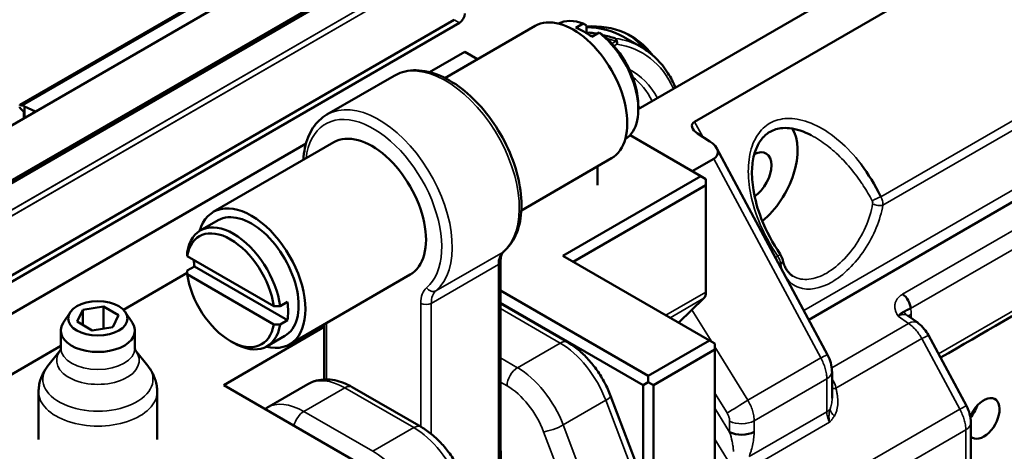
# Model space of a CAD drawing. Header units: millimetres. Extents: x 0 to 14369, y -869 to 2970.
# Tile 765 of 787: x 3794 to 3860, y 1942 to 1971. Entities that reach past the tile are written whole.
import ezdxf

# ---------------------------------------------------------------- set-up
doc = ezdxf.new("R2010")
doc.units = ezdxf.units.MM
doc.header["$LTSCALE"] = 10
doc.layers.add('Sichtbar (ISO)', color=7, linetype='Continuous', lineweight=50)
doc.layers.add('Sichtbar schmal (ISO)', color=7, linetype='Continuous', lineweight=35)

msp = doc.modelspace()

# ---------------------------------------------------------------- linework, layer by layer
at = {"layer": 'Sichtbar (ISO)'}
for p, q in [((3881.934, 2016.508), (3793.745, 1965.592)), ((3882.142, 2016.512), (3793.92, 1965.577)), ((3882.613, 2015.845), (3706.686, 1914.274)), ((3706.686, 1914.274), (3882.613, 2015.845)), ((3882.897, 2016.009), (3794.791, 1965.141)), ((3709.99, 1912.297), (3885.674, 2013.728)), ((3885.674, 2013.728), (3709.99, 1912.297)), ((3710.125, 1912.541), (3885.398, 2013.735)), ((3885.398, 2013.735), (3710.125, 1912.541)), ((3870.314, 1985.433), (3835.45, 1965.304)), ((3870.314, 1982.38), (3839.249, 1964.445)), ((3781.321, 1947.239), (3823.04, 1971.326)), ((3781.674, 1947.035), (3823.394, 1971.122)), ((3831.738, 1971.071), (3831.243, 1970.785)), ((3828.491, 1970.907), (3822.411, 1967.397)), ((3831.95, 1970.422), (3831.95, 1970.944)), ((3832.303, 1970.172), (3832.798, 1970.458)), ((3835.662, 1969.468), (3834.46, 1970.162)), ((3835.662, 1969.468), (3834.46, 1970.162)), ((3821.376, 1967.793), (3823.747, 1969.162)), ((3823.747, 1969.162), (3824.608, 1968.666)), ((3818.975, 1967.549), (3814.449, 1964.937)), ((3794.049, 1965.077), (3793.777, 1965.341)), ((3793.782, 1965.59), (3793.92, 1965.52)), ((3793.92, 1965.577), (3793.92, 1965.52)), ((3793.92, 1965.577), (3794.049, 1965.488)), ((3794.005, 1964.687), (3794.005, 1965.12)), ((3794.049, 1965.488), (3794.049, 1965.077)), ((3794.791, 1965.141), (3794.049, 1965.488)), ((3794.049, 1964.712), (3794.049, 1965.077)), ((3835.45, 1965.549), (3835.45, 1965.304)), ((3840.262, 1963.131), (3839.435, 1963.661)), ((3814.914, 1963.069), (3806.783, 1958.374)), ((3839.657, 1960.793), (3834.89, 1963.546)), ((3782.028, 1945.076), (3813.037, 1962.979)), ((3848.213, 1948.755), (3840.739, 1962.657)), ((3846.949, 1951.107), (3867.454, 1962.956)), ((3833.641, 1961.987), (3827.561, 1958.477)), ((3839.092, 1961.12), (3840.539, 1961.956)), ((3832.697, 1960.181), (3832.697, 1961.443)), ((3839.657, 1960.793), (3830.359, 1955.425)), ((3840.011, 1960.589), (3839.657, 1960.793)), ((3840.011, 1960.589), (3840.011, 1960.181)), ((3840.011, 1960.181), (3831.066, 1955.017)), ((3840.011, 1952.972), (3840.011, 1960.181)), ((3805.906, 1957.117), (3807.108, 1957.811)), ((3805.021, 1955.397), (3810.866, 1952.023)), ((3826.157, 1929.234), (3826.157, 1955.031)), ((3840.258, 1949.709), (3830.359, 1955.425)), ((3805.513, 1954.705), (3805.018, 1954.419)), ((3805.513, 1954.705), (3811.788, 1951.082)), ((3805.02, 1954.268), (3800.721, 1951.786)), ((3805.021, 1954.172), (3810.866, 1950.798)), ((3820.064, 1954.149), (3811.933, 1949.454)), ((3851.758, 1953.886), (3851.758, 1953.886)), ((3836.122, 1947.321), (3826.157, 1953.074)), ((3838.172, 1950.931), (3839.869, 1952.564)), ((3853.626, 1952.454), (3853.624, 1952.452)), ((3797.978, 1951.789), (3797.604, 1950.984)), ((3799.372, 1952.004), (3797.978, 1951.789)), ((3797.978, 1951.789), (3797.978, 1950.768)), ((3799.372, 1952.004), (3800.393, 1951.415)), ((3799.372, 1950.51), (3799.372, 1952.004)), ((3811.788, 1952.307), (3811.293, 1952.021)), ((3835.768, 1946.709), (3826.157, 1952.258)), ((3830.676, 1949.591), (3826.157, 1952.2)), ((3848.432, 1951.964), (3848.432, 1951.964)), ((3848.785, 1952.168), (3848.785, 1952.168)), ((3797.128, 1951.608), (3796.66, 1950.893)), ((3800.019, 1950.61), (3800.393, 1951.415)), ((3800.869, 1951.608), (3801.337, 1950.893)), ((3811.293, 1950.796), (3811.788, 1951.082)), ((3854.314, 1950.892), (3853.594, 1951.399)), ((3796.499, 1949.202), (3796.499, 1950.383)), ((3798.625, 1950.394), (3797.604, 1950.984)), ((3798.625, 1950.394), (3800.019, 1950.61)), ((3801.499, 1949.202), (3801.499, 1950.383)), ((3807.484, 1946.709), (3814.267, 1950.625)), ((3814.267, 1947.091), (3814.267, 1950.802)), ((3810.406, 1949.323), (3811.608, 1950.017)), ((3857.586, 1945.31), (3855.03, 1950.064)), ((3796.499, 1949.348), (3786.271, 1943.443)), ((3807.944, 1949.668), (3808.156, 1949.546)), ((3840.258, 1949.709), (3836.122, 1947.321)), ((3840.612, 1949.097), (3836.475, 1946.709)), ((3840.612, 1949.505), (3840.258, 1949.709)), ((3840.612, 1949.097), (3840.612, 1949.505)), ((3840.612, 1949.097), (3840.612, 1937.488)), ((3796.464, 1949.029), (3795.635, 1948.007)), ((3801.533, 1949.029), (3802.363, 1948.007)), ((3836.122, 1947.321), (3836.122, 1946.913)), ((3848.513, 1947.625), (3848.513, 1945.819)), ((3807.484, 1946.709), (3821.272, 1938.748)), ((3813.151, 1946.773), (3810.393, 1945.18)), ((3820.801, 1943.89), (3816.151, 1946.574)), ((3836.122, 1946.913), (3835.768, 1946.709)), ((3835.768, 1935.099), (3835.768, 1946.709)), ((3836.475, 1946.709), (3836.122, 1946.913)), ((3836.475, 1935.099), (3836.475, 1946.709)), ((3794.999, 1943.034), (3794.999, 1946.256)), ((3802.999, 1943.034), (3802.999, 1946.256)), ((3835.29, 1941.484), (3833.576, 1945.993)), ((3848.517, 1945.819), (3848.517, 1945.819)), ((3848.168, 1944.919), (3848.168, 1944.919)), ((3848.191, 1944.648), (3848.192, 1944.648)), ((3848.311, 1944.719), (3848.313, 1944.72)), ((3848.324, 1944.837), (3848.323, 1944.837)), ((3857.886, 1944.179), (3857.886, 1925.919))]:
    msp.add_line(p, q, dxfattribs=at)
for centre, major_axis, ratio, start_param, end_param in [((3823.394, 1971.53), (-0.25, -0.433), 0.57735, 0.785398, 2.356194), ((3831.066, 1966.447), (2.575, -4.46), 0.57735, 0, 3.141593), ((3832.268, 1967.141), (-2.25, 3.897), 0.57735, 5.665235, 6.260422), ((3827.813, 1957.833), (7.15, 12.384), 0.57735, 6.049003, 6.647126), ((3831.773, 1966.856), (-2.25, 3.897), 0.57735, 5.330339, 5.665235), ((3827.46, 1958.038), (7, 12.124), 0.57735, 0, 0.31463), ((3827.46, 1958.038), (7, 12.124), 0.57735, 0, 0.31463), ((3832.268, 1967.141), (2.25, -3.897), 0.57735, 0.022763, 2.188746), ((3832.48, 1967.264), (-2.1, 3.637), 0.57735, 3.926991, 5.318253), ((3827.46, 1958.038), (7.15, 12.384), 0.57735, 6.074322, 6.258459), ((3793.791, 1965.503), (0.0439, -0.09), 0.524987, 2.532461, 3.963631), ((3793.791, 1965.411), (0.0439, -0.09), 0.524987, 3.963631, 5.316261), ((3827.354, 1957.282), (6.125, 10.609), 0.57735, 5.839067, 5.861187), ((3840.028, 1963.971), (-0.952, 0.271), 0.533749, 5.805365, 7.340333), ((3817.489, 1958.609), (2.575, -4.46), 0.57735, 0, 3.141593), ((3843.193, 1960.793), (2.125, 3.681), 0.57735, 4.134417, 6.003017), ((3839.371, 1962.667), (1.428, -0.406), 0.533749, 5.805365, 7.339938), ((3843.193, 1960.793), (0.875, 1.516), 0.57735, 4.00677, 7.003697), ((3846.234, 1958.95), (4.345, -7.526), 0.577262, 1.563919, 1.563936), ((3809.358, 1953.914), (-2.575, 4.46), 0.57735, 2.633266, 6.791512), ((3809.358, 1953.914), (2.25, -3.897), 0.57735, 0, 3.141593), ((3808.156, 1953.22), (-2.25, 3.897), 0.57735, 4.094439, 6.901135), ((3807.944, 1953.098), (-2.1, 3.637), 0.57735, 4.106525, 6.889049), ((3808.651, 1953.506), (-2.25, 3.897), 0.57735, 0.840982, 0.952846), ((3844.696, 1955.054), (0.488, 0.107), 0.689612, 0, 0.019306), ((3807.944, 1953.098), (2.1, -3.637), 0.57735, 4.106525, 6.889049), ((3839.304, 1953.381), (0.5, -0.866), 0.57735, 0.141897, 0.785398), ((3853.245, 1952.192), (-0.4, 0.693), 0.57735, 3.927022, 5.445427), ((3808.651, 1953.506), (2.25, -3.897), 0.57735, 0.61795, 0.952846), ((3798.999, 1950.383), (-2.5, 0), 0.57735, 5.921818, 9.786145), ((3808.156, 1953.22), (2.25, -3.897), 0.57735, 5.497787, 6.901135), ((3838.738, 1950.115), (-0.5, 0.866), 0.57735, 0.141897, 0.168599), ((3853.622, 1949.911), (0.691, 0.981), 0.575771, 6.281429, 6.283185), ((3847.156, 1948.187), (1.057, 0.568), 0.021381, 6.280345, 6.283185), ((3858.749, 1944.463), (-0.75, -1.299), 0.57735, 6.118366, 11.235739), ((3856.529, 1944.742), (1.057, 0.568), 0.021381, 6.280345, 6.283185), ((3857.335, 1945.28), (0.75, 1.299), 0.57735, 4.438493, 5.052226), ((3842.41, 1944.055), (-1.2, 0), 0.57735, 0.837758, 2.356194), ((3824.419, 1943.014), (-1.25, 2.165), 0.57735, 3.741483, 4.112499)]:
    msp.add_ellipse(centre, major_axis=major_axis, ratio=ratio, start_param=start_param, end_param=end_param, dxfattribs=at)
msp.add_ellipse((3798.999, 1951.199), major_axis=(-2, 0), ratio=0.57735, dxfattribs=at)
for points, knots in [([(3831.95, 1970.944), (3831.926, 1970.958), (3831.903, 1970.972), (3831.879, 1970.986), (3831.856, 1971), (3831.832, 1971.014), (3831.808, 1971.029), (3831.785, 1971.043), (3831.761, 1971.057), (3831.738, 1971.071)], [0, 0, 0, 0, 0.333333, 0.333333, 0.333333, 0.666667, 0.666667, 0.666667, 1, 1, 1, 1]), ([(3832.661, 1970.379), (3832.624, 1970.386), (3832.442, 1970.42), (3832.261, 1970.448), (3832.118, 1970.468)], [0.3059293, 0.3059293, 0.3059293, 0.3059293, 0.3333333, 0.443655, 0.443655, 0.443655, 0.443655]), ([(3832.798, 1970.458), (3832.822, 1970.444), (3832.845, 1970.43), (3832.869, 1970.416), (3832.893, 1970.402), (3832.916, 1970.388), (3832.94, 1970.374), (3832.963, 1970.36), (3832.987, 1970.346), (3833.01, 1970.332)], [0, 0, 0, 0, 0.333333, 0.333333, 0.333333, 0.666667, 0.666667, 0.666667, 1, 1, 1, 1]), ([(3837.957, 1966.752), (3837.809, 1967.1), (3837.639, 1967.426), (3837.212, 1968.097), (3836.944, 1968.43), (3836.346, 1969.012), (3836.017, 1969.263), (3835.662, 1969.468)], [0.3737815, 0.3737815, 0.3737815, 0.3737815, 0.4933285, 0.4933285, 0.6393633, 0.6393633, 0.7853982, 0.7853982, 0.7853982, 0.7853982]), ([(3837.957, 1966.752), (3837.809, 1967.1), (3837.639, 1967.426), (3837.212, 1968.097), (3836.944, 1968.43), (3836.346, 1969.012), (3836.017, 1969.263), (3835.662, 1969.468)], [0.3737815, 0.3737815, 0.3737815, 0.3737815, 0.4933285, 0.4933285, 0.6393633, 0.6393633, 0.7853982, 0.7853982, 0.7853982, 0.7853982]), ([(3826.374, 1955.707), (3826.709, 1955.993), (3826.978, 1956.363), (3827.386, 1957.258), (3827.512, 1957.796), (3827.599, 1958.987), (3827.551, 1959.647), (3827.286, 1961.003), (3827.067, 1961.7), (3826.485, 1963.059), (3826.122, 1963.721), (3825.289, 1964.949), (3824.818, 1965.515), (3823.808, 1966.497), (3823.27, 1966.913), (3822.171, 1967.546), (3821.611, 1967.764), (3820.534, 1967.956), (3820.015, 1967.939), (3819.342, 1967.734), (3819.153, 1967.652), (3818.975, 1967.549)], [0.891123, 0.891123, 0.891123, 0.891123, 1.176003, 1.176003, 1.489603, 1.489603, 1.820717, 1.820717, 2.152191, 2.152191, 2.481824, 2.481824, 2.81123, 2.81123, 3.142186, 3.142186, 3.474205, 3.474205, 3.793501, 3.793501, 3.926991, 3.926991, 3.926991, 3.926991]), ([(3814.449, 1964.937), (3814.074, 1964.72), (3813.754, 1964.411), (3813.25, 1963.646), (3813.07, 1963.187), (3812.912, 1962.427), (3812.878, 1962.161), (3812.863, 1961.885)], [3.9269908, 3.9269908, 3.9269908, 3.9269908, 4.2084158, 4.2084158, 4.5014302, 4.5014302, 4.649482, 4.649482, 4.649482, 4.649482]), ([(3847.108, 1963.542), (3846.628, 1963.792), (3846.119, 1963.967), (3845.442, 1964.036), (3845.249, 1964.035), (3844.763, 1963.975), (3844.481, 1963.876), (3844.017, 1963.576), (3843.824, 1963.381), (3843.508, 1962.916), (3843.383, 1962.639), (3843.196, 1962.011), (3843.141, 1961.649), (3843.099, 1960.809), (3843.135, 1960.319), (3843.319, 1959.193), (3843.503, 1958.547), (3844.069, 1957.087), (3844.504, 1956.272), (3845.018, 1955.53)], [0, 0, 0, 0, 0.175227, 0.175227, 0.246074, 0.246074, 0.362692, 0.362692, 0.468524, 0.468524, 0.575818, 0.575818, 0.696319, 0.696319, 0.849144, 0.849144, 1.050526, 1.050526, 1.321971, 1.321971, 1.321971, 1.321971]), ([(3851.805, 1959.403), (3851.395, 1960.218), (3850.948, 1960.96), (3850.47, 1961.593), (3850.456, 1961.612)], [0, 0, 0, 0, 0.09090909, 0.09365927, 0.09365927, 0.09365927, 0.09365927]), ([(3826.157, 1955.031), (3826.157, 1955.104), (3826.161, 1955.173), (3826.177, 1955.298), (3826.189, 1955.356), (3826.217, 1955.458), (3826.234, 1955.503), (3826.271, 1955.581), (3826.291, 1955.613), (3826.332, 1955.667), (3826.352, 1955.689), (3826.374, 1955.707)], [1.5707963, 1.5707963, 1.5707963, 1.5707963, 1.7067311, 1.7067311, 1.8426659, 1.8426659, 1.9786006, 1.9786006, 2.1145354, 2.1145354, 2.2504701, 2.2504701, 2.2504701, 2.2504701]), ([(3805.021, 1955.397), (3805.021, 1955.425), (3805.021, 1955.452), (3805.02, 1955.479), (3805.02, 1955.507), (3805.02, 1955.534), (3805.019, 1955.562), (3805.019, 1955.589), (3805.018, 1955.617), (3805.018, 1955.644)], [0, 0, 0, 0, 0.333333, 0.333333, 0.333333, 0.666667, 0.666667, 0.666667, 1, 1, 1, 1]), ([(3845.017, 1955.522), (3845.035, 1955.495), (3845.052, 1955.468), (3845.102, 1955.383), (3845.131, 1955.324), (3845.164, 1955.232), (3845.174, 1955.2), (3845.181, 1955.167)], [0.00072297, 0.00072297, 0.00072297, 0.00072297, 0.0104236, 0.0104236, 0.03051714, 0.03051714, 0.04091331, 0.04091331, 0.04091331, 0.04091331]), ([(3845.852, 1954.069), (3845.79, 1954.108), (3845.732, 1954.153), (3845.622, 1954.257), (3845.57, 1954.315), (3845.472, 1954.445), (3845.426, 1954.517), (3845.342, 1954.677), (3845.304, 1954.764), (3845.237, 1954.952), (3845.208, 1955.053), (3845.185, 1955.161)], [2.3814286, 2.3814286, 2.3814286, 2.3814286, 2.4893782, 2.4893782, 2.5973278, 2.5973278, 2.7052773, 2.7052773, 2.8132269, 2.8132269, 2.9211765, 2.9211765, 2.9211765, 2.9211765]), ([(3805.018, 1954.419), (3805.018, 1954.392), (3805.019, 1954.364), (3805.019, 1954.337), (3805.02, 1954.31), (3805.02, 1954.282), (3805.02, 1954.255), (3805.021, 1954.227), (3805.021, 1954.2), (3805.021, 1954.172)], [0, 0, 0, 0, 0.333333, 0.333333, 0.333333, 0.666667, 0.666667, 0.666667, 1, 1, 1, 1]), ([(3811.293, 1952.021), (3811.246, 1952.021), (3811.198, 1952.022), (3811.151, 1952.022), (3811.103, 1952.022), (3811.056, 1952.022), (3811.008, 1952.022), (3810.961, 1952.023), (3810.913, 1952.023), (3810.866, 1952.023)], [0, 0, 0, 0, 0.333333, 0.333333, 0.333333, 0.666667, 0.666667, 0.666667, 1, 1, 1, 1]), ([(3853.81, 1951.865), (3853.802, 1951.862), (3853.794, 1951.859), (3853.787, 1951.856), (3853.78, 1951.853), (3853.773, 1951.851), (3853.765, 1951.847), (3853.753, 1951.843), (3853.738, 1951.836), (3853.724, 1951.831), (3853.718, 1951.829), (3853.713, 1951.826), (3853.708, 1951.824), (3853.701, 1951.821), (3853.693, 1951.818), (3853.687, 1951.815), (3853.675, 1951.811), (3853.665, 1951.806), (3853.653, 1951.801), (3853.642, 1951.797), (3853.63, 1951.792), (3853.619, 1951.786), (3853.61, 1951.782), (3853.601, 1951.778), (3853.593, 1951.775), (3853.583, 1951.77), (3853.573, 1951.766), (3853.564, 1951.762), (3853.556, 1951.758), (3853.549, 1951.754), (3853.541, 1951.751), (3853.526, 1951.743), (3853.511, 1951.735), (3853.497, 1951.728), (3853.488, 1951.723), (3853.479, 1951.718), (3853.47, 1951.713), (3853.466, 1951.71), (3853.463, 1951.708), (3853.459, 1951.706), (3853.447, 1951.699), (3853.436, 1951.692), (3853.424, 1951.685), (3853.418, 1951.681), (3853.412, 1951.677), (3853.406, 1951.674), (3853.401, 1951.671), (3853.395, 1951.668), (3853.39, 1951.665), (3853.382, 1951.66), (3853.375, 1951.656), (3853.373, 1951.655), (3853.372, 1951.654), (3853.372, 1951.654), (3853.372, 1951.654)], [0, 0, 0, 0, 0.0494052, 0.0494052, 0.0494052, 0.0986317, 0.0986317, 0.0986317, 0.1679887, 0.1679887, 0.1679887, 0.1950263, 0.1950263, 0.1950263, 0.2371803, 0.2371803, 0.2371803, 0.3063776, 0.3063776, 0.3063776, 0.3624251, 0.3624251, 0.3624251, 0.4046223, 0.4046223, 0.4046223, 0.4566903, 0.4566903, 0.4566903, 0.5038996, 0.5038996, 0.5038996, 0.6042093, 0.6042093, 0.6042093, 0.6747043, 0.6747043, 0.6747043, 0.7051915, 0.7051915, 0.7051915, 0.8067658, 0.8067658, 0.8067658, 0.8615788, 0.8615788, 0.8615788, 0.9085324, 0.9085324, 0.9085324, 0.9804108, 0.9804108, 0.9804108, 0.9883136, 0.9883136, 0.9883136, 0.9883136]), ([(3853.372, 1951.654), (3853.369, 1951.653), (3853.362, 1951.65), (3853.352, 1951.646), (3853.332, 1951.636), (3853.311, 1951.625), (3853.29, 1951.613), (3853.244, 1951.586), (3853.195, 1951.554), (3853.144, 1951.518), (3853.089, 1951.47), (3853.061, 1951.443), (3853.033, 1951.415), (3853.004, 1951.384), (3852.99, 1951.368), (3852.98, 1951.357), (3852.975, 1951.351)], [0.0000008, 0.0000008, 0.0000008, 0.0000008, 0.0492211, 0.0987772, 0.1687084, 0.2384799, 0.3080304, 0.4061037, 0.503776, 0.6010971, 0.6981784, 0.7667016, 0.8351377, 0.9034862, 0.951749, 1, 1, 1, 1]), ([(3853.572, 1951.419), (3853.572, 1951.419), (3853.575, 1951.415), (3853.585, 1951.406), (3853.589, 1951.403), (3853.593, 1951.4)], [0.08139447, 0.08139447, 0.08139447, 0.08139447, 0.10074537, 0.10074537, 0.1118883, 0.1118883, 0.1118883, 0.1118883]), ([(3810.866, 1950.798), (3810.913, 1950.798), (3810.961, 1950.798), (3811.008, 1950.798), (3811.056, 1950.797), (3811.103, 1950.797), (3811.151, 1950.797), (3811.198, 1950.797), (3811.246, 1950.797), (3811.293, 1950.796)], [0, 0, 0, 0, 0.333333, 0.333333, 0.333333, 0.666667, 0.666667, 0.666667, 1, 1, 1, 1]), ([(3854.312, 1950.887), (3854.472, 1950.775), (3854.614, 1950.634), (3854.846, 1950.357), (3854.946, 1950.215), (3855.027, 1950.064)], [0, 0, 0, 0, 0.0597464, 0.0597464, 0.1111042, 0.1111042, 0.1111042, 0.1111042]), ([(3796.461, 1949.024), (3796.461, 1949.024), (3796.463, 1949.027), (3796.469, 1949.04), (3796.475, 1949.052), (3796.485, 1949.085), (3796.49, 1949.106), (3796.497, 1949.152), (3796.499, 1949.177), (3796.499, 1949.202)], [0.4542533, 0.4542533, 0.4542533, 0.4542533, 0.5225087, 0.5225087, 0.6101386, 0.6101386, 0.6977684, 0.6977684, 0.7853982, 0.7853982, 0.7853982, 0.7853982]), ([(3801.499, 1949.202), (3801.499, 1949.177), (3801.501, 1949.152), (3801.508, 1949.106), (3801.513, 1949.085), (3801.523, 1949.052), (3801.528, 1949.04), (3801.534, 1949.027), (3801.536, 1949.024), (3801.536, 1949.024)], [3.9269908, 3.9269908, 3.9269908, 3.9269908, 4.0146206, 4.0146206, 4.1022504, 4.1022504, 4.1898802, 4.1898802, 4.2581357, 4.2581357, 4.2581357, 4.2581357]), ([(3830.676, 1949.591), (3830.928, 1949.445), (3831.172, 1949.274), (3831.641, 1948.887), (3831.865, 1948.672), (3832.289, 1948.207), (3832.488, 1947.957), (3832.857, 1947.43), (3833.026, 1947.153), (3833.329, 1946.583), (3833.462, 1946.29), (3833.576, 1945.993)], [6.283185, 6.283185, 6.283185, 6.283185, 6.494867, 6.494867, 6.706548, 6.706548, 6.918229, 6.918229, 7.129911, 7.129911, 7.341592, 7.341592, 7.341592, 7.341592]), ([(3848.21, 1948.754), (3848.303, 1948.582), (3848.373, 1948.396), (3848.476, 1948.021), (3848.511, 1947.821), (3848.51, 1947.623)], [0, 0, 0, 0, 0.0584292, 0.0584292, 0.1192976, 0.1192976, 0.1192976, 0.1192976]), ([(3794.999, 1946.256), (3794.999, 1946.391), (3795.009, 1946.526), (3795.049, 1946.79), (3795.079, 1946.92), (3795.155, 1947.169), (3795.202, 1947.288), (3795.307, 1947.515), (3795.367, 1947.622), (3795.494, 1947.824), (3795.563, 1947.918), (3795.635, 1948.007)], [5.4977871, 5.4977871, 5.4977871, 5.4977871, 5.5854169, 5.5854169, 5.6730468, 5.6730468, 5.7606766, 5.7606766, 5.8483064, 5.8483064, 5.9359362, 5.9359362, 5.9359362, 5.9359362]), ([(3802.363, 1948.007), (3802.434, 1947.918), (3802.503, 1947.824), (3802.631, 1947.622), (3802.69, 1947.515), (3802.795, 1947.288), (3802.842, 1947.169), (3802.918, 1946.92), (3802.948, 1946.79), (3802.988, 1946.526), (3802.999, 1946.391), (3802.999, 1946.256)], [1.9180455, 1.9180455, 1.9180455, 1.9180455, 2.0056753, 2.0056753, 2.0933051, 2.0933051, 2.1809349, 2.1809349, 2.2685647, 2.2685647, 2.3561945, 2.3561945, 2.3561945, 2.3561945]), ([(3816.151, 1946.574), (3815.964, 1946.683), (3815.772, 1946.777), (3815.379, 1946.931), (3815.179, 1946.992), (3814.771, 1947.075), (3814.564, 1947.096), (3814.148, 1947.091), (3813.939, 1947.065), (3813.532, 1946.959), (3813.334, 1946.878), (3813.151, 1946.773)], [0, 0, 0, 0, 0.1570796, 0.1570796, 0.3141593, 0.3141593, 0.4712389, 0.4712389, 0.6283185, 0.6283185, 0.7853982, 0.7853982, 0.7853982, 0.7853982]), ([(3848.517, 1945.819), (3848.517, 1945.83), (3848.517, 1945.842), (3848.516, 1945.862), (3848.516, 1945.871), (3848.516, 1945.88), (3848.516, 1945.881), (3848.516, 1945.884), (3848.516, 1945.885), (3848.516, 1945.89), (3848.515, 1945.896), (3848.515, 1945.912), (3848.514, 1945.923), (3848.513, 1945.934), (3848.513, 1945.934), (3848.513, 1945.935)], [0, 0, 0, 0, 0.00354998, 0.00354998, 0.00621434, 0.00621434, 0.00660328, 0.00660328, 0.00704375, 0.00704375, 0.00882737, 0.00882737, 0.01232992, 0.01232992, 0.0124132, 0.0124132, 0.0124132, 0.0124132]), ([(3857.583, 1945.309), (3857.676, 1945.137), (3857.745, 1944.951), (3857.849, 1944.575), (3857.884, 1944.375), (3857.883, 1944.178)], [0, 0, 0, 0, 0.0584292, 0.0584292, 0.1192976, 0.1192976, 0.1192976, 0.1192976]), ([(3820.801, 1943.89), (3821.053, 1943.744), (3821.297, 1943.572), (3821.766, 1943.186), (3821.99, 1942.971), (3822.414, 1942.506), (3822.613, 1942.255), (3822.982, 1941.729), (3823.151, 1941.452), (3823.454, 1940.882), (3823.588, 1940.589), (3823.701, 1940.291)], [6.283185, 6.283185, 6.283185, 6.283185, 6.494867, 6.494867, 6.706548, 6.706548, 6.918229, 6.918229, 7.129911, 7.129911, 7.341592, 7.341592, 7.341592, 7.341592])]:
    msp.add_open_spline(points, degree=3, knots=knots, dxfattribs=at)
for points in [[(3833.907, 1970.066), (3833.62, 1970.155), (3833.336, 1970.231), (3833.056, 1970.295)], [(3851.418, 1960.132), (3851.418, 1960.132), (3851.418, 1960.132), (3851.419, 1960.131)], [(3845.852, 1954.07), (3845.852, 1954.069), (3845.853, 1954.069), (3845.853, 1954.069)], [(3864.32, 1953.47), (3861.493, 1951.832), (3858.666, 1950.195), (3855.84, 1948.558)], [(3853.594, 1951.399), (3853.593, 1951.399), (3853.593, 1951.4), (3853.593, 1951.4)], [(3810.393, 1945.18), (3810.35, 1945.156), (3810.308, 1945.129), (3810.267, 1945.102)]]:
    msp.add_open_spline(points, degree=3, dxfattribs=at)
at = {"layer": 'Sichtbar schmal (ISO)'}
for p, q in [((3881.977, 2016.51), (3793.782, 1965.59)), ((3883.907, 2010.906), (3711.757, 1911.515)), ((3711.757, 1911.515), (3883.907, 2010.906)), ((3711.86, 1911.166), (3884.011, 2010.558)), ((3884.011, 2010.557), (3711.86, 1911.166)), ((3823.394, 1971.122), (3823.04, 1971.326)), ((3833.945, 1969.88), (3833.668, 1969.721)), ((3833.668, 1969.721), (3833.945, 1969.88)), ((3833.813, 1969.559), (3834.007, 1969.671)), ((3834.007, 1969.671), (3833.813, 1969.559)), ((3851.805, 1959.403), (3870.314, 1970.089)), ((3870.174, 1969.353), (3851.942, 1958.829)), ((3839.795, 1963.43), (3839.249, 1964.445)), ((3867.1, 1963.553), (3846.616, 1951.726)), ((3847.756, 1948.534), (3840.539, 1961.956)), ((3853.274, 1952.827), (3868.768, 1961.772)), ((3868.185, 1960.164), (3853.81, 1951.865)), ((3826.324, 1955.672), (3821.799, 1953.059)), ((3844.695, 1955.298), (3844.856, 1955.391)), ((3826.01, 1954.827), (3821.485, 1952.214)), ((3826.01, 1929.03), (3826.01, 1954.827)), ((3845.05, 1954.85), (3844.963, 1954.8)), ((3855.701, 1948.815), (3864.598, 1953.952)), ((3850.555, 1953.191), (3850.555, 1953.191)), ((3837.309, 1951.412), (3840.011, 1952.972)), ((3839.869, 1952.564), (3837.591, 1951.249)), ((3853.131, 1952.732), (3853.132, 1952.732)), ((3820.777, 1952.214), (3820.777, 1943.903)), ((3821.485, 1952.214), (3821.485, 1943.418)), ((3830.176, 1949.542), (3826.157, 1951.862)), ((3840.404, 1949.625), (3839.065, 1951.79)), ((3853.599, 1951.778), (3853.599, 1951.778)), ((3853.667, 1950.864), (3852.975, 1951.351)), ((3853.851, 1951.498), (3853.851, 1951.218)), ((3814.414, 1947.094), (3814.414, 1950.887)), ((3838.157, 1950.922), (3838.172, 1950.931)), ((3848.493, 1947.877), (3853.667, 1950.864)), ((3854.573, 1949.842), (3848.779, 1946.496)), ((3857.129, 1945.088), (3854.573, 1949.842)), ((3854.852, 1949.984), (3854.852, 1949.984)), ((3827.301, 1947.882), (3830.176, 1949.542)), ((3842.836, 1945.693), (3840.612, 1949.289)), ((3826.157, 1948.543), (3827.301, 1947.882)), ((3842.836, 1945.693), (3847.756, 1948.534)), ((3848.035, 1948.675), (3848.035, 1948.675)), ((3843.26, 1944.304), (3848.162, 1947.135)), ((3848.159, 1947.25), (3848.159, 1947.25)), ((3848.162, 1947.135), (3848.162, 1944.915)), ((3815.651, 1946.525), (3812.893, 1944.933)), ((3820.301, 1943.84), (3815.651, 1946.525)), ((3826.594, 1946.657), (3826.157, 1946.91)), ((3841.433, 1944.832), (3840.612, 1946.16)), ((3833.257, 1945.682), (3830.383, 1944.022)), ((3834.971, 1941.173), (3833.257, 1945.682)), ((3840.612, 1945.15), (3841.608, 1943.54)), ((3845.398, 1938.316), (3857.129, 1945.088)), ((3848.48, 1945.416), (3848.479, 1945.418)), ((3857.408, 1945.23), (3857.408, 1945.23)), ((3812.893, 1944.933), (3817.543, 1942.248)), ((3848.162, 1944.915), (3842.919, 1941.888)), ((3817.543, 1942.248), (3820.301, 1943.84)), ((3830.383, 1944.022), (3832.097, 1939.513)), ((3841.608, 1943.54), (3841.608, 1944.279)), ((3842.126, 1940.614), (3848.345, 1944.205)), ((3842.703, 1944.122), (3842.702, 1944.124)), ((3843.259, 1943.565), (3843.259, 1944.303)), ((3830.773, 1939.061), (3829.059, 1943.569)), ((3857.535, 1943.689), (3845.821, 1936.927)), ((3857.535, 1925.429), (3857.535, 1943.689)), ((3840.612, 1943.063), (3842.126, 1940.614)), ((3843.162, 1942.687), (3843.162, 1942.687))]:
    msp.add_line(p, q, dxfattribs=at)
for centre, major_axis, ratio, start_param, end_param in [((3835.944, 1956.479), (8.99, -12.719), 0.621985, 2.59061, 2.614715), ((3835.929, 1956.524), (-8.98, 12.671), 0.622624, 5.730592, 5.754735), ((3835.944, 1956.479), (8.99, -12.719), 0.621985, 2.460215, 2.511866), ((3835.929, 1956.524), (-8.98, 12.671), 0.622624, 5.599985, 5.651721), ((3828.662, 1957.344), (7, 12.124), 0.57735, 0, 0.226944), ((3833.795, 1969.794), (0.043, 0.297), 0.79556, 4.404321, 5.975117), ((3833.795, 1969.794), (0.089, 0.286), 0.432652, 5.150281, 6.077977), ((3833.795, 1969.794), (0.089, 0.286), 0.432652, 5.150282, 6.077977), ((3828.662, 1957.344), (7, 12.124), 0.57735, 0, 0.226944), ((3833.795, 1969.794), (0.043, 0.297), 0.79556, 4.404321, 5.975117), ((3833.795, 1969.794), (0.15, -0.26), 0.57735, 0.785398, 1.570796), ((3833.795, 1969.794), (-0.15, 0.26), 0.57735, 3.926991, 4.71239), ((3828.874, 1957.221), (6.85, 11.865), 0.57735, 5.891058, 6.510129), ((3828.874, 1957.221), (6.85, 11.865), 0.57735, 5.891058, 6.510129), ((3822.475, 1961.487), (3.5, -6.062), 0.57735, 0.105724, 3.141593), ((3828.874, 1957.221), (6.15, 10.652), 0.57735, 5.938771, 6.311625), ((3828.874, 1957.221), (6.15, 10.652), 0.57735, 5.938771, 6.311625), ((3828.662, 1957.344), (6, 10.392), 0.57735, 5.922984, 6.214384), ((3828.662, 1957.344), (6, 10.392), 0.57735, 5.922984, 6.214384), ((3817.949, 1958.874), (-3.5, 6.062), 0.57735, 3.247317, 6.283185), ((3817.596, 1958.67), (-3.25, 5.629), 0.57735, 3.247317, 6.9394), ((3848.387, 1958.479), (3.071, -4.937), 0.478464, 1.406798, 1.610752), ((3847.223, 1958.466), (-3.478, -6.024), 0.57735, 2.019698, 2.01975), ((3847.223, 1958.466), (-3.478, -6.024), 0.57735, 1.94532, 1.945385), ((3826.049, 1956.088), (0.324, -0.381), 0.811938, 6.13504, 6.283185), ((3827.424, 1954.011), (-1, 1.732), 0.57735, 0.105724, 0.785398), ((3825.657, 1955.031), (0.5, 0), 0.57735, 5.497787, 6.283185), ((3844.696, 1955.054), (0.488, 0.107), 0.689612, 5.360464, 6.283185), ((3822.545, 1951.194), (-1.25, 2.165), 0.57735, 0.105724, 0.785398), ((3821.524, 1953.475), (0.324, -0.381), 0.811938, 4.564244, 6.13504), ((3822.899, 1951.398), (-1, 1.732), 0.57735, 0.105724, 0.785398), ((3821.131, 1952.419), (-0.5, 0), 0.57735, 0.785398, 2.356194), ((3852.433, 1950.679), (-1.003, -1.737), 0.577505, 2.356558, 2.597711), ((3854.434, 1951.171), (-0.813, 0), 0.57735, 5.512488, 5.912759), ((3853.622, 1949.911), (0.691, 0.981), 0.575771, 0, 0.836246), ((3853.973, 1949.495), (1.057, 0.568), 0.021381, 0, 0.95564), ((3798.999, 1949.202), (2.5, 0), 0.57735, 3.141593, 6.283185), ((3830.176, 1948.725), (0.5, 0.866), 0.57735, 0, 0.785398), ((3830.176, 1945.459), (-2.5, 4.33), 0.57735, 4.43938, 5.497787), ((3798.999, 1948.362), (2.785, 0), 0.57735, 2.714249, 6.710529), ((3847.156, 1948.187), (1.057, 0.568), 0.021381, 0, 0.95564), ((3798.999, 1947.097), (-3.715, 0), 0.57735, 5.845036, 9.862927), ((3827.301, 1947.066), (0.5, 0.866), 0.57735, 0.785398, 2.356194), ((3827.301, 1943.8), (2.5, -4.33), 0.57735, 1.297788, 2.356194), ((3815.651, 1942.442), (-2.5, 4.33), 0.57735, 5.497787, 6.283185), ((3847.313, 1947.625), (1.2, 0), 0.57735, 5.497787, 6.280963), ((3815.651, 1945.708), (0.5, 0.866), 0.57735, 0, 0.785398), ((3826.594, 1943.391), (2, -3.464), 0.57735, 1.297788, 2.356194), ((3798.999, 1946.256), (-4, 0), 0.57735, 0, 3.141593), ((3832.641, 1945.637), (0.935, 0.355), 0.220152, 5.345768, 6.283185), ((3812.893, 1940.85), (-2.5, 4.33), 0.57735, 5.497787, 6.283185), ((3842.236, 1945.346), (1.021, 0.631), 0.021381, 3.793764, 5.327545), ((3847.313, 1945.405), (1.2, 0), 0.57735, 5.497787, 5.786616), ((3848.836, 1944.853), (0.435, -0.4), 0.473825, 3.719596, 4.770084), ((3856.529, 1944.742), (1.057, 0.568), 0.021381, 0, 0.95564), ((3812.893, 1944.116), (-0.5, -0.866), 0.57735, 3.926991, 5.189956), ((3820.301, 1943.024), (0.5, 0.866), 0.57735, 0, 0.785398), ((3820.301, 1939.758), (-2.5, 4.33), 0.57735, 4.43938, 5.497787), ((3829.766, 1943.977), (-0.935, -0.355), 0.220152, 0.633379, 2.204175), ((3842.41, 1944.794), (-1.2, 0), 0.57735, 0.837758, 2.356194), ((3856.686, 1944.179), (1.2, 0), 0.57735, 5.497788, 6.280963), ((3817.543, 1938.166), (2.5, -4.33), 0.57735, 1.519607, 2.356194)]:
    msp.add_ellipse(centre, major_axis=major_axis, ratio=ratio, start_param=start_param, end_param=end_param, dxfattribs=at)
for points in [[(3831.95, 1970.489), (3832.184, 1970.461), (3832.421, 1970.424), (3832.661, 1970.378)], [(3833.056, 1970.295), (3833.337, 1970.231), (3833.621, 1970.155), (3833.907, 1970.066)], [(3845.05, 1954.85), (3845.086, 1954.676), (3845.136, 1954.512), (3845.199, 1954.361)], [(3853.593, 1951.4), (3853.583, 1951.407), (3853.573, 1951.413), (3853.563, 1951.419)], [(3853.667, 1950.864), (3853.751, 1950.807), (3853.919, 1950.677), (3854.16, 1950.435), (3854.382, 1950.155), (3854.513, 1949.949), (3854.573, 1949.842)], [(3848.162, 1947.135), (3848.162, 1947.242), (3848.143, 1947.466), (3848.063, 1947.822), (3847.935, 1948.184), (3847.82, 1948.419), (3847.756, 1948.534)], [(3848.542, 1947.069), (3848.532, 1947.081), (3848.523, 1947.094), (3848.513, 1947.106)], [(3848.779, 1946.496), (3848.769, 1946.549), (3848.746, 1946.652), (3848.696, 1946.8), (3848.63, 1946.94), (3848.573, 1947.027), (3848.542, 1947.069)], [(3843.259, 1944.304), (3843.259, 1944.411), (3843.239, 1944.635), (3843.156, 1944.989), (3843.023, 1945.348), (3842.903, 1945.58), (3842.836, 1945.693)], [(3857.535, 1943.689), (3857.535, 1943.796), (3857.516, 1944.021), (3857.436, 1944.377), (3857.308, 1944.739), (3857.193, 1944.974), (3857.129, 1945.088)]]:
    msp.add_open_spline(points, degree=3, dxfattribs=at)
for points, knots in [([(3850.456, 1961.612), (3850.006, 1962.205), (3849.038, 1963.217), (3847.466, 1964.284), (3845.96, 1964.75), (3844.668, 1964.617), (3843.713, 1963.989), (3843.054, 1962.859), (3842.801, 1961.352), (3842.964, 1959.577), (3843.58, 1957.542), (3844.372, 1956.125), (3844.856, 1955.391)], [0.0936593, 0.0936593, 0.0936593, 0.0936593, 0.1818182, 0.2727273, 0.3636364, 0.4545455, 0.5454545, 0.6363636, 0.7272727, 0.8181818, 0.9090909, 1, 1, 1, 1]), ([(3850.625, 1960.145), (3850.581, 1960.213), (3850.536, 1960.281), (3850.49, 1960.348), (3850.223, 1960.742), (3849.934, 1961.119), (3849.629, 1961.47), (3849.324, 1961.822), (3849.004, 1962.147), (3848.675, 1962.439), (3848.347, 1962.731), (3848.01, 1962.99), (3847.673, 1963.21), (3847.484, 1963.333), (3847.295, 1963.444), (3847.108, 1963.542)], [0, 0, 0, 0, 0.0119002, 0.0119002, 0.0119002, 0.0816287, 0.0816287, 0.0816287, 0.1513573, 0.1513573, 0.1513573, 0.2210858, 0.2210858, 0.2210858, 0.2600854, 0.2600854, 0.2600854, 0.2600854]), ([(3851.219, 1959.123), (3851.254, 1959.142), (3851.34, 1959.187), (3851.417, 1959.224), (3851.501, 1959.265), (3851.587, 1959.306), (3851.667, 1959.343), (3851.763, 1959.385), (3851.805, 1959.403)], [0, 0, 0, 0, 0.2037082, 0.3516591, 0.5014072, 0.6510677, 0.7989344, 0.9999969, 0.9999969, 0.9999969, 0.9999969]), ([(3851.252, 1958.919), (3851.258, 1958.952), (3851.259, 1959.005), (3851.243, 1959.065), (3851.233, 1959.094), (3851.225, 1959.111), (3851.221, 1959.119), (3851.219, 1959.123)], [0, 0, 0, 0, 0.5, 0.75, 0.875, 0.9375, 1, 1, 1, 1]), ([(3851.942, 1958.829), (3851.949, 1958.918), (3851.934, 1959.064), (3851.881, 1959.236), (3851.846, 1959.321), (3851.823, 1959.368), (3851.811, 1959.392), (3851.805, 1959.403)], [0, 0, 0, 0, 0.5, 0.75, 0.875, 0.9375, 0.9999987, 0.9999987, 0.9999987, 0.9999987]), ([(3845.414, 1953.962), (3845.636, 1953.635), (3846.462, 1952.978), (3848.496, 1953.335), (3850.872, 1955.662), (3851.779, 1957.854), (3851.942, 1958.829)], [0.1079862, 0.1079862, 0.1079862, 0.1079862, 0.2500419, 0.4999993, 0.7499565, 1, 1, 1, 1]), ([(3845.853, 1954.069), (3846.022, 1953.961), (3846.211, 1953.888), (3846.416, 1953.852), (3846.758, 1953.792), (3847.144, 1953.833), (3847.545, 1953.974), (3847.947, 1954.116), (3848.363, 1954.356), (3848.764, 1954.678), (3849.165, 1955), (3849.551, 1955.404), (3849.893, 1955.86), (3850.236, 1956.315), (3850.535, 1956.823), (3850.767, 1957.345), (3850.999, 1957.868), (3851.165, 1958.406), (3851.252, 1958.919)], [0.2000556, 0.2000556, 0.2000556, 0.2000556, 0.2857143, 0.2857143, 0.2857143, 0.4285714, 0.4285714, 0.4285714, 0.5714286, 0.5714286, 0.5714286, 0.7142857, 0.7142857, 0.7142857, 0.8571429, 0.8571429, 0.8571429, 1, 1, 1, 1]), ([(3851.942, 1958.829), (3851.931, 1958.825), (3851.919, 1958.822), (3851.907, 1958.819), (3851.894, 1958.816), (3851.882, 1958.813), (3851.869, 1958.811), (3851.843, 1958.807), (3851.815, 1958.804), (3851.786, 1958.802), (3851.758, 1958.801), (3851.727, 1958.801), (3851.696, 1958.802), (3851.665, 1958.803), (3851.633, 1958.806), (3851.601, 1958.81), (3851.536, 1958.819), (3851.472, 1958.833), (3851.413, 1958.851), (3851.384, 1958.861), (3851.356, 1958.871), (3851.329, 1958.882), (3851.315, 1958.888), (3851.302, 1958.894), (3851.289, 1958.9), (3851.277, 1958.906), (3851.264, 1958.912), (3851.252, 1958.919)], [0, 0, 0, 0, 0.0625, 0.0625, 0.0625, 0.125, 0.125, 0.125, 0.25, 0.25, 0.25, 0.375, 0.375, 0.375, 0.5, 0.5, 0.5, 0.75, 0.75, 0.75, 0.875, 0.875, 0.875, 0.9375, 0.9375, 0.9375, 0.9999998, 0.9999998, 0.9999998, 0.9999998]), ([(3844.856, 1955.391), (3844.866, 1955.398), (3844.885, 1955.411), (3844.911, 1955.429), (3844.957, 1955.464), (3844.988, 1955.491), (3845.009, 1955.513), (3845.016, 1955.524), (3845.016, 1955.527), (3845.016, 1955.528)], [0, 0, 0, 0, 0.0827828, 0.1656393, 0.2835962, 0.4030671, 0.5242549, 0.6454456, 0.6867181, 0.6867181, 0.6867181, 0.6867181]), ([(3845.05, 1954.85), (3845.043, 1954.932), (3845.012, 1955.068), (3844.944, 1955.231), (3844.902, 1955.312), (3844.877, 1955.358), (3844.863, 1955.38), (3844.856, 1955.391)], [0, 0, 0, 0, 0.5, 0.75, 0.875, 0.9375, 1, 1, 1, 1]), ([(3852.975, 1951.351), (3852.97, 1951.359), (3852.965, 1951.368), (3852.96, 1951.376), (3852.955, 1951.384), (3852.95, 1951.392), (3852.945, 1951.401), (3852.935, 1951.417), (3852.925, 1951.434), (3852.916, 1951.45), (3852.898, 1951.484), (3852.881, 1951.517), (3852.865, 1951.55), (3852.85, 1951.584), (3852.835, 1951.617), (3852.823, 1951.651), (3852.81, 1951.684), (3852.799, 1951.718), (3852.79, 1951.751), (3852.78, 1951.784), (3852.772, 1951.818), (3852.766, 1951.851), (3852.76, 1951.884), (3852.755, 1951.917), (3852.753, 1951.95), (3852.75, 1951.983), (3852.749, 1952.016), (3852.75, 1952.048), (3852.75, 1952.065), (3852.751, 1952.081), (3852.752, 1952.097), (3852.753, 1952.113), (3852.755, 1952.129), (3852.758, 1952.145), (3852.762, 1952.177), (3852.769, 1952.209), (3852.777, 1952.24), (3852.786, 1952.272), (3852.796, 1952.303), (3852.809, 1952.333), (3852.821, 1952.364), (3852.836, 1952.394), (3852.852, 1952.424), (3852.869, 1952.453), (3852.888, 1952.483), (3852.909, 1952.511), (3852.93, 1952.54), (3852.954, 1952.568), (3852.979, 1952.596), (3853.005, 1952.624), (3853.033, 1952.651), (3853.063, 1952.677), (3853.078, 1952.69), (3853.094, 1952.703), (3853.11, 1952.716), (3853.127, 1952.729), (3853.144, 1952.741), (3853.161, 1952.754), (3853.179, 1952.766), (3853.197, 1952.779), (3853.216, 1952.791), (3853.225, 1952.797), (3853.235, 1952.803), (3853.245, 1952.809), (3853.254, 1952.815), (3853.264, 1952.821), (3853.274, 1952.827)], [0, 0, 0, 0, 0.015625, 0.015625, 0.015625, 0.03125, 0.03125, 0.03125, 0.0625, 0.0625, 0.0625, 0.125, 0.125, 0.125, 0.1875, 0.1875, 0.1875, 0.25, 0.25, 0.25, 0.3125, 0.3125, 0.3125, 0.375, 0.375, 0.375, 0.4375, 0.4375, 0.4375, 0.46875, 0.46875, 0.46875, 0.5, 0.5, 0.5, 0.5625, 0.5625, 0.5625, 0.625, 0.625, 0.625, 0.6875, 0.6875, 0.6875, 0.75, 0.75, 0.75, 0.8125, 0.8125, 0.8125, 0.875, 0.875, 0.875, 0.90625, 0.90625, 0.90625, 0.9375, 0.9375, 0.9375, 0.9687418, 0.9687418, 0.9687418, 0.984375, 0.984375, 0.984375, 0.9999997, 0.9999997, 0.9999997, 0.9999997]), ([(3853.563, 1951.419), (3853.553, 1951.425), (3853.533, 1951.435), (3853.491, 1951.452), (3853.413, 1951.473), (3853.316, 1951.475), (3853.214, 1951.457), (3853.135, 1951.433), (3853.069, 1951.404), (3853.015, 1951.375), (3852.989, 1951.36), (3852.975, 1951.351)], [0, 0, 0, 0, 0.0625, 0.125, 0.25, 0.5, 0.625, 0.75, 0.875, 0.9375, 1, 1, 1, 1]), ([(3853.563, 1951.419), (3853.558, 1951.423), (3853.548, 1951.43), (3853.528, 1951.445), (3853.495, 1951.474), (3853.461, 1951.512), (3853.43, 1951.552), (3853.408, 1951.585), (3853.392, 1951.613), (3853.38, 1951.637), (3853.374, 1951.648), (3853.372, 1951.654)], [0, 0, 0, 0, 0.0625, 0.125, 0.25, 0.5, 0.625, 0.75, 0.875, 0.9375, 0.999998, 0.999998, 0.999998, 0.999998]), ([(3848.513, 1947.055), (3848.514, 1947.055), (3848.514, 1947.055), (3848.515, 1947.056), (3848.524, 1947.06), (3848.533, 1947.064), (3848.542, 1947.069)], [0.96687026, 0.96687026, 0.96687026, 0.96687026, 0.96875096, 0.96875096, 0.96875096, 1, 1, 1, 1]), ([(3848.513, 1946.477), (3848.538, 1946.476), (3848.566, 1946.475), (3848.598, 1946.477), (3848.624, 1946.478), (3848.652, 1946.48), (3848.682, 1946.483), (3848.697, 1946.485), (3848.713, 1946.487), (3848.729, 1946.489), (3848.737, 1946.49), (3848.745, 1946.491), (3848.753, 1946.492), (3848.762, 1946.494), (3848.77, 1946.495), (3848.779, 1946.496)], [0.5955722, 0.5955722, 0.5955722, 0.5955722, 0.75, 0.75, 0.75, 0.875, 0.875, 0.875, 0.9375, 0.9375, 0.9375, 0.96875, 0.96875, 0.96875, 1, 1, 1, 1]), ([(3848.779, 1946.496), (3848.79, 1946.455), (3848.81, 1946.372), (3848.847, 1946.207), (3848.897, 1945.917), (3848.923, 1945.506), (3848.874, 1945.112), (3848.79, 1944.857), (3848.728, 1944.72), (3848.691, 1944.656), (3848.672, 1944.624)], [0, 0, 0, 0, 0.0625, 0.125, 0.25, 0.5, 0.75, 0.875, 0.9375, 1, 1, 1, 1]), ([(3848.517, 1945.819), (3848.517, 1945.809), (3848.517, 1945.673), (3848.499, 1945.479), (3848.447, 1945.27), (3848.406, 1945.156), (3848.382, 1945.102), (3848.368, 1945.075)], [0.4820592, 0.4820592, 0.4820592, 0.4820592, 0.5, 0.75, 0.875, 0.9375, 0.9999887, 0.9999887, 0.9999887, 0.9999887]), ([(3848.368, 1945.075), (3848.367, 1945.071), (3848.366, 1945.067), (3848.365, 1945.062), (3848.364, 1945.058), (3848.363, 1945.053), (3848.362, 1945.049), (3848.36, 1945.04), (3848.358, 1945.031), (3848.356, 1945.023), (3848.352, 1945.005), (3848.348, 1944.987), (3848.344, 1944.969), (3848.341, 1944.951), (3848.338, 1944.933), (3848.334, 1944.915), (3848.331, 1944.897), (3848.329, 1944.879), (3848.326, 1944.861), (3848.321, 1944.824), (3848.317, 1944.787), (3848.314, 1944.75), (3848.311, 1944.714), (3848.309, 1944.677), (3848.308, 1944.639), (3848.307, 1944.602), (3848.307, 1944.565), (3848.308, 1944.529), (3848.309, 1944.492), (3848.311, 1944.455), (3848.315, 1944.419), (3848.316, 1944.401), (3848.318, 1944.383), (3848.32, 1944.366), (3848.322, 1944.347), (3848.324, 1944.329), (3848.327, 1944.31), (3848.33, 1944.293), (3848.332, 1944.275), (3848.335, 1944.257), (3848.337, 1944.248), (3848.338, 1944.24), (3848.34, 1944.231), (3848.341, 1944.227), (3848.342, 1944.222), (3848.343, 1944.218), (3848.343, 1944.213), (3848.344, 1944.209), (3848.345, 1944.205)], [0, 0, 0, 0, 0.015625, 0.015625, 0.015625, 0.03125, 0.03125, 0.03125, 0.0625, 0.0625, 0.0625, 0.125, 0.125, 0.125, 0.1875, 0.1875, 0.1875, 0.25, 0.25, 0.25, 0.375, 0.375, 0.375, 0.5, 0.5, 0.5, 0.625, 0.625, 0.625, 0.75, 0.75, 0.75, 0.810882, 0.810882, 0.810882, 0.875, 0.875, 0.875, 0.9375, 0.9375, 0.9375, 0.96875, 0.96875, 0.96875, 0.984351, 0.984351, 0.984351, 1, 1, 1, 1]), ([(3841.608, 1944.279), (3841.607, 1944.323), (3841.604, 1944.367), (3841.596, 1944.413), (3841.594, 1944.428), (3841.591, 1944.443), (3841.588, 1944.457), (3841.581, 1944.489), (3841.572, 1944.521), (3841.562, 1944.553), (3841.552, 1944.585), (3841.54, 1944.617), (3841.527, 1944.648), (3841.521, 1944.663), (3841.515, 1944.678), (3841.508, 1944.693), (3841.486, 1944.74), (3841.461, 1944.786), (3841.433, 1944.832)], [0.0000031, 0.0000031, 0.0000031, 0.0000031, 0.253978, 0.253978, 0.253978, 0.3333333, 0.3333333, 0.3333333, 0.5000008, 0.5000008, 0.5000008, 0.6666667, 0.6666667, 0.6666667, 0.7460225, 0.7460225, 0.7460225, 0.9999966, 0.9999966, 0.9999966, 0.9999966]), ([(3848.345, 1944.205), (3848.338, 1944.219), (3848.324, 1944.249), (3848.297, 1944.309), (3848.255, 1944.415), (3848.207, 1944.569), (3848.176, 1944.719), (3848.166, 1944.819), (3848.163, 1944.868), (3848.162, 1944.895), (3848.162, 1944.909), (3848.162, 1944.915)], [0, 0, 0, 0, 0.0625, 0.125, 0.25, 0.5, 0.75, 0.875, 0.9375, 0.96875, 1, 1, 1, 1]), ([(3848.672, 1944.624), (3848.67, 1944.622), (3848.667, 1944.617), (3848.661, 1944.608), (3848.65, 1944.592), (3848.634, 1944.568), (3848.615, 1944.541), (3848.589, 1944.505), (3848.556, 1944.46), (3848.516, 1944.407), (3848.474, 1944.356), (3848.432, 1944.305), (3848.396, 1944.263), (3848.371, 1944.234), (3848.356, 1944.217), (3848.349, 1944.209), (3848.345, 1944.205)], [0, 0, 0, 0, 0.015625, 0.03125, 0.0625, 0.125, 0.1875, 0.25, 0.375, 0.5, 0.625, 0.75, 0.875, 0.9375, 0.96875, 1, 1, 1, 1]), ([(3841.87, 1942.225), (3841.868, 1942.253), (3841.864, 1942.308), (3841.854, 1942.42), (3841.83, 1942.617), (3841.762, 1943.011), (3841.674, 1943.337), (3841.608, 1943.54)], [0, 0, 0, 0, 0.0625, 0.125, 0.25, 0.5, 1, 1, 1, 1]), ([(3842.919, 1941.888), (3842.934, 1941.924), (3842.962, 1941.995), (3843.014, 1942.139), (3843.095, 1942.392), (3843.182, 1942.751), (3843.233, 1943.1), (3843.254, 1943.369), (3843.258, 1943.5), (3843.259, 1943.565)], [0, 0, 0, 0, 0.0625, 0.125, 0.25, 0.5, 0.75, 0.875, 1, 1, 1, 1])]:
    msp.add_open_spline(points, degree=3, knots=knots, dxfattribs=at)

doc.saveas('drawing.dxf')
